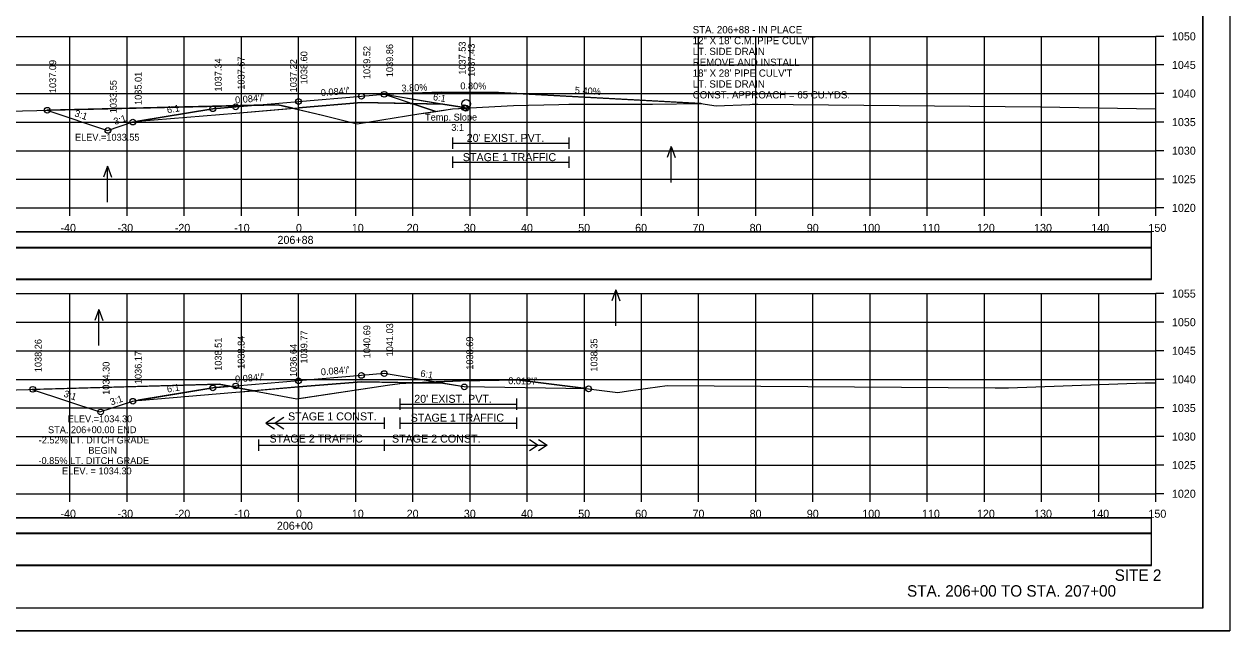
# Model space of a CAD drawing. Extents: x 1370565 to 1374448, y 301010 to 304637.
# Drawn here: x 1373320.8 to 1373531.7, y 301511.7 to 301617.8 of the extents above; entities that cross this region are included whole.
import ezdxf

# ---------------------------------------------------------------- set-up
doc = ezdxf.new("R2010")
doc.units = 0
for name, color, linetype in [('Default', 7, 'Continuous'), ('R_Alt Surface', 7, 'Continuous'), ('R_Axis', 7, 'Continuous'), ('R_Axis Annot', 7, 'Continuous'), ('R_Border', 7, 'Continuous'), ('R_Contours', 7, 'Continuous'), ('R_Draft', 7, 'Continuous'), ('R_Drive', 7, 'Continuous'), ('R_Exist Surface', 7, 'Continuous'), ('R_Fin Surface', 7, 'Continuous'), ('R_Grid', 7, 'Continuous'), ('R_No Plot', 7, 'Continuous'), ('R_Water', 7, 'Continuous'), ('R_Water Annot', 7, 'Continuous'), ('R_Xsect Elev', 7, 'Continuous'), ('R_Xsect Slope', 7, 'Continuous')]:
    doc.layers.add(name, color=color, linetype=linetype)

msp = doc.modelspace()

# ---------------------------------------------------------------- linework, layer by layer
at = {"layer": 'Default'}
for points in [[(1373219.61, 301578.68), (1373518.02, 301578.68), (1373518.02, 301581.38), (1373219.61, 301581.38)], [(1373219.61, 301573.1), (1373518.02, 301573.1), (1373518.02, 301578.62), (1373219.61, 301578.62)], [(1373219.61, 301528.68), (1373518.02, 301528.68), (1373518.02, 301531.38), (1373219.61, 301531.38)], [(1373219.61, 301523.1), (1373518.02, 301523.1), (1373518.02, 301528.62), (1373219.61, 301528.62)]]:
    msp.add_lwpolyline(points, close=True, dxfattribs=at)
at = {"layer": 'R_Alt Surface'}
for points in [[(1373340.71, 301600.79), (1373357.81, 301602.23), (1373368.81, 301603.15), (1373379.81, 301604.08), (1373394.04, 301603.79)], [(1373340.71, 301551.96), (1373357.81, 301553.4), (1373368.81, 301554.32), (1373379.81, 301555.24), (1373394.04, 301554.96)], [(1373364.61, 301548.99), (1373363.11, 301547.99), (1373364.61, 301546.99)], [(1373366.21, 301548.99), (1373364.71, 301547.99), (1373366.21, 301546.99)], [(1373363.11, 301547.99), (1373383.81, 301547.99)], [(1373361.81, 301545.12), (1373361.81, 301543.12)], [(1373361.81, 301544.12), (1373383.81, 301544.12)], [(1373383.81, 301545.12), (1373383.81, 301543.12)], [(1373383.81, 301545.12), (1373383.81, 301543.12)], [(1373383.81, 301544.12), (1373412.3, 301544.12)], [(1373409.21, 301545.12), (1373410.71, 301544.12), (1373409.21, 301543.12)], [(1373410.8, 301545.12), (1373412.3, 301544.12), (1373410.8, 301543.12)]]:
    msp.add_lwpolyline(points, dxfattribs=at)
at = {"layer": 'R_Axis'}
for p, q in [((1373518.81, 301585.64), (1373518.81, 301615.64)), ((1373520.21, 301615.64), (1373518.81, 301615.64)), ((1373520.21, 301610.64), (1373518.81, 301610.64)), ((1373520.21, 301605.64), (1373518.81, 301605.64)), ((1373520.21, 301600.64), (1373518.81, 301600.64)), ((1373520.21, 301595.64), (1373518.81, 301595.64)), ((1373520.21, 301590.64), (1373518.81, 301590.64)), ((1373218.81, 301585.64), (1373518.81, 301585.64)), ((1373328.81, 301584.24), (1373328.81, 301585.64)), ((1373338.81, 301584.24), (1373338.81, 301585.64)), ((1373348.81, 301584.24), (1373348.81, 301585.64)), ((1373358.81, 301584.24), (1373358.81, 301585.64)), ((1373368.81, 301584.24), (1373368.81, 301585.64)), ((1373378.81, 301584.24), (1373378.81, 301585.64)), ((1373388.81, 301584.24), (1373388.81, 301585.64)), ((1373398.81, 301584.24), (1373398.81, 301585.64)), ((1373408.81, 301584.24), (1373408.81, 301585.64)), ((1373418.81, 301584.24), (1373418.81, 301585.64)), ((1373428.81, 301584.24), (1373428.81, 301585.64)), ((1373438.81, 301584.24), (1373438.81, 301585.64)), ((1373448.81, 301584.24), (1373448.81, 301585.64)), ((1373458.81, 301584.24), (1373458.81, 301585.64)), ((1373468.81, 301584.24), (1373468.81, 301585.64)), ((1373478.81, 301584.24), (1373478.81, 301585.64)), ((1373488.81, 301584.24), (1373488.81, 301585.64)), ((1373498.81, 301584.24), (1373498.81, 301585.64)), ((1373508.81, 301584.24), (1373508.81, 301585.64)), ((1373518.81, 301584.24), (1373518.81, 301585.64)), ((1373520.21, 301585.64), (1373518.81, 301585.64)), ((1373518.81, 301535.64), (1373518.81, 301570.64)), ((1373520.21, 301570.64), (1373518.81, 301570.64)), ((1373520.21, 301565.64), (1373518.81, 301565.64)), ((1373520.21, 301560.64), (1373518.81, 301560.64)), ((1373520.21, 301555.64), (1373518.81, 301555.64)), ((1373520.21, 301550.64), (1373518.81, 301550.64)), ((1373520.21, 301545.64), (1373518.81, 301545.64)), ((1373520.21, 301540.64), (1373518.81, 301540.64)), ((1373218.81, 301535.64), (1373518.81, 301535.64)), ((1373328.81, 301534.24), (1373328.81, 301535.64)), ((1373338.81, 301534.24), (1373338.81, 301535.64)), ((1373348.81, 301534.24), (1373348.81, 301535.64)), ((1373358.81, 301534.24), (1373358.81, 301535.64)), ((1373368.81, 301534.24), (1373368.81, 301535.64)), ((1373378.81, 301534.24), (1373378.81, 301535.64)), ((1373388.81, 301534.24), (1373388.81, 301535.64)), ((1373398.81, 301534.24), (1373398.81, 301535.64)), ((1373408.81, 301534.24), (1373408.81, 301535.64)), ((1373418.81, 301534.24), (1373418.81, 301535.64)), ((1373428.81, 301534.24), (1373428.81, 301535.64)), ((1373438.81, 301534.24), (1373438.81, 301535.64)), ((1373448.81, 301534.24), (1373448.81, 301535.64)), ((1373458.81, 301534.24), (1373458.81, 301535.64)), ((1373468.81, 301534.24), (1373468.81, 301535.64)), ((1373478.81, 301534.24), (1373478.81, 301535.64)), ((1373488.81, 301534.24), (1373488.81, 301535.64)), ((1373498.81, 301534.24), (1373498.81, 301535.64)), ((1373508.81, 301534.24), (1373508.81, 301535.64)), ((1373518.81, 301534.24), (1373518.81, 301535.64)), ((1373520.21, 301535.64), (1373518.81, 301535.64))]:
    msp.add_line(p, q, dxfattribs=at)
for points in [[(1373395.72, 301597.95), (1373395.72, 301595.95)], [(1373395.72, 301596.95), (1373416.12, 301596.95)], [(1373416.12, 301597.95), (1373416.12, 301595.95)], [(1373395.72, 301594.63), (1373395.72, 301592.63)], [(1373395.72, 301593.63), (1373416.12, 301593.63)], [(1373416.12, 301594.63), (1373416.12, 301592.63)], [(1373386.54, 301552.3), (1373386.54, 301550.3)], [(1373386.54, 301551.3), (1373406.94, 301551.3)], [(1373406.94, 301552.3), (1373406.94, 301550.3)], [(1373383.81, 301548.99), (1373383.81, 301546.99)], [(1373386.54, 301548.99), (1373386.54, 301546.99)], [(1373406.94, 301548.99), (1373406.94, 301546.99)], [(1373386.54, 301547.99), (1373406.94, 301547.99)]]:
    msp.add_lwpolyline(points, dxfattribs=at)
at = {"layer": 'R_Border'}
for q in [(1373526.99, 301721.1), (1373210.81, 301515.64)]:
    msp.add_line((1373526.99, 301515.64), q, dxfattribs=at)
at = {"layer": 'R_Contours'}
for p, q in [((1373393.81, 301605.88), (1373383.81, 301605.5)), ((1373403.81, 301605.8), (1373393.81, 301605.88)), ((1373439.19, 301603.88), (1373403.81, 301605.8)), ((1373360.98, 301603.59), (1373324.8, 301602.72)), ((1373360.98, 301603.59), (1373357.81, 301603.33)), ((1373379.81, 301604.08), (1373368.81, 301603.15)), ((1373368.81, 301603.15), (1373368.81, 301602.85)), ((1373388.63, 301603.9), (1373379.81, 301604.08)), ((1373392.81, 301602.51), (1373388.63, 301603.9)), ((1373394.04, 301603.79), (1373388.63, 301603.9)), ((1373388.63, 301603.9), (1373392.81, 301602.51)), ((1373397.81, 301603.18), (1373398.13, 301603.07)), ((1373379.81, 301555.24), (1373368.81, 301554.32)), ((1373389.3, 301555.05), (1373379.81, 301555.24)), ((1373386.54, 301554.95), (1373386.54, 301555.11)), ((1373392.9, 301555.19), (1373389.3, 301555.05)), ((1373389.3, 301555.05), (1373394.04, 301554.96)), ((1373394.04, 301555), (1373392.9, 301555.19)), ((1373353.81, 301554.19), (1373340.7, 301552)), ((1373356.8, 301554.44), (1373353.81, 301554.19)), ((1373353.81, 301554.19), (1373356.8, 301554.44)), ((1373368.81, 301554.32), (1373360.96, 301553.66)), ((1373360.96, 301553.66), (1373368.53, 301552.23)), ((1373368.81, 301552.27), (1373368.81, 301554.32)), ((1373368.81, 301554.32), (1373368.81, 301552.27)), ((1373397.81, 301554.37), (1373419.13, 301554.04)), ((1373368.53, 301552.23), (1373368.81, 301552.27))]:
    msp.add_line(p, q, dxfattribs=at)
for points in [[(1373383.81, 301605.5), (1373394.04, 301603.8), (1373397.81, 301603.18)], [(1373357.81, 301603.33), (1373353.81, 301602.99), (1373340.71, 301600.81)], [(1373353.81, 301602.99), (1373357.81, 301603.33), (1373360.98, 301603.59)], [(1373367.88, 301603.07), (1373365.25, 301603.69), (1373360.98, 301603.59)], [(1373398.13, 301603.07), (1373397.81, 301603.18), (1373394.04, 301603.8)], [(1373394.04, 301603.8), (1373394.04, 301603.79)], [(1373398.13, 301603.07), (1373398.81, 301603.11), (1373406.42, 301603.53), (1373414.32, 301603.73), (1373416.12, 301603.78), (1373416.51, 301603.77), (1373426.76, 301603.77), (1373430.75, 301603.75), (1373439.19, 301603.87)], [(1373439.19, 301603.87), (1373439.19, 301603.88)], [(1373324.8, 301602.72), (1373335.41, 301599.19), (1373339.81, 301600.66), (1373340.71, 301600.81), (1373353.81, 301602.99)], [(1373340.71, 301600.79), (1373357.81, 301602.23), (1373367.88, 301603.07)], [(1373368.81, 301602.85), (1373373, 301601.86), (1373379.09, 301600.31), (1373389.85, 301602.07), (1373392.81, 301602.51)], [(1373392.81, 301602.51), (1373395.72, 301602.95), (1373398.13, 301603.07)], [(1373340.71, 301600.81), (1373340.71, 301600.79)], [(1373356.8, 301554.44), (1373354.91, 301554.79), (1373322.18, 301553.9)], [(1373368.81, 301552.27), (1373384.36, 301554.61), (1373386.54, 301554.95), (1373387.56, 301554.99), (1373389.3, 301555.05)], [(1373419.13, 301554.04), (1373407.44, 301555.49), (1373406.94, 301555.54), (1373403.92, 301555.48), (1373397.15, 301555.36), (1373392.9, 301555.19)], [(1373392.9, 301555.19), (1373394.04, 301555), (1373397.81, 301554.37)], [(1373394.04, 301554.96), (1373394.04, 301555)], [(1373322.18, 301553.9), (1373334.06, 301549.94), (1373339.81, 301551.85), (1373340.7, 301552), (1373353.81, 301554.19)], [(1373340.71, 301551.96), (1373357.81, 301553.4), (1373360.96, 301553.66)], [(1373360.96, 301553.66), (1373358.78, 301554.07), (1373356.8, 301554.44)], [(1373340.7, 301552), (1373340.71, 301551.96)]]:
    msp.add_lwpolyline(points, dxfattribs=at)
at = {"layer": 'R_Drive'}
for p, q in [((1373383.81, 301605.5), (1373393.81, 301605.88)), ((1373393.81, 301605.88), (1373403.81, 301605.8)), ((1373403.81, 301605.8), (1373439.37, 301603.88))]:
    msp.add_line(p, q, dxfattribs=at)
for points in [[(1373219.61, 301578.73), (1373518.02, 301578.73), (1373518.02, 301581.44), (1373219.61, 301581.44)], [(1373219.61, 301573.21), (1373518.02, 301573.21), (1373518.02, 301578.73), (1373219.61, 301578.73)], [(1373219.61, 301528.73), (1373518.02, 301528.73), (1373518.02, 301531.44), (1373219.61, 301531.44)], [(1373219.61, 301523.21), (1373518.02, 301523.21), (1373518.02, 301528.73), (1373219.61, 301528.73)]]:
    msp.add_lwpolyline(points, close=True, dxfattribs=at)
at = {"layer": 'R_Exist Surface'}
for points in [[(1373298.13, 301602.08), (1373365.25, 301603.69), (1373373, 301601.86), (1373379.09, 301600.31), (1373389.85, 301602.07), (1373395.72, 301602.95), (1373398.81, 301603.11), (1373406.42, 301603.53), (1373414.32, 301603.73), (1373416.12, 301603.78), (1373416.51, 301603.77), (1373426.76, 301603.77), (1373430.75, 301603.75), (1373439.19, 301603.87), (1373441.85, 301603.51), (1373447.77, 301603.71), (1373448.18, 301603.77), (1373449.14, 301603.76), (1373498.63, 301603.3), (1373518.81, 301602.96)], [(1373308.96, 301553.53), (1373354.91, 301554.79), (1373358.78, 301554.07), (1373368.53, 301552.23), (1373384.36, 301554.61), (1373386.54, 301554.95), (1373387.56, 301554.99), (1373397.15, 301555.36), (1373403.92, 301555.48), (1373406.94, 301555.54), (1373407.44, 301555.49), (1373424.69, 301553.36), (1373426.56, 301553.64), (1373433.29, 301554.58), (1373490.69, 301554.17), (1373493.01, 301554.15), (1373516.92, 301555.02), (1373518.81, 301555.06)]]:
    msp.add_lwpolyline(points, dxfattribs=at)
at = {"layer": 'R_Fin Surface'}
msp.add_line((1373383.81, 301605.51), (1373392.81, 301602.51), dxfattribs=at)
for points in [[(1373324.8, 301602.72), (1373335.41, 301599.19), (1373339.81, 301600.66), (1373353.81, 301602.99), (1373357.81, 301603.33), (1373368.81, 301604.25), (1373379.81, 301605.17), (1373383.81, 301605.51), (1373397.81, 301603.18), (1373398.13, 301603.07)], [(1373322.18, 301553.9), (1373334.06, 301549.94), (1373339.81, 301551.85), (1373353.81, 301554.19), (1373357.81, 301554.52), (1373368.81, 301555.45), (1373379.81, 301556.37), (1373383.81, 301556.71), (1373397.81, 301554.37), (1373419.13, 301554.04)]]:
    msp.add_lwpolyline(points, dxfattribs=at)
at = {"layer": 'R_Grid'}
for p, q in [((1373218.81, 301615.64), (1373518.81, 301615.64)), ((1373328.81, 301585.64), (1373328.81, 301615.64)), ((1373338.81, 301585.64), (1373338.81, 301615.64)), ((1373348.81, 301585.64), (1373348.81, 301615.64)), ((1373358.81, 301585.64), (1373358.81, 301615.64)), ((1373368.81, 301585.64), (1373368.81, 301615.64)), ((1373378.81, 301585.64), (1373378.81, 301615.64)), ((1373388.81, 301585.64), (1373388.81, 301615.64)), ((1373398.81, 301585.64), (1373398.81, 301615.64)), ((1373408.81, 301585.64), (1373408.81, 301615.64)), ((1373418.81, 301585.64), (1373418.81, 301615.64)), ((1373428.81, 301585.64), (1373428.81, 301615.64)), ((1373438.81, 301585.64), (1373438.81, 301615.64)), ((1373448.81, 301585.64), (1373448.81, 301615.64)), ((1373458.81, 301585.64), (1373458.81, 301615.64)), ((1373468.81, 301585.64), (1373468.81, 301615.64)), ((1373478.81, 301585.64), (1373478.81, 301615.64)), ((1373488.81, 301585.64), (1373488.81, 301615.64)), ((1373498.81, 301585.64), (1373498.81, 301615.64)), ((1373508.81, 301585.64), (1373508.81, 301615.64)), ((1373518.81, 301585.64), (1373518.81, 301615.64)), ((1373218.81, 301610.64), (1373518.81, 301610.64)), ((1373218.81, 301605.64), (1373518.81, 301605.64)), ((1373218.81, 301600.64), (1373518.81, 301600.64)), ((1373218.81, 301595.64), (1373518.81, 301595.64)), ((1373218.81, 301590.64), (1373518.81, 301590.64)), ((1373218.81, 301585.64), (1373518.81, 301585.64)), ((1373218.81, 301570.64), (1373518.81, 301570.64)), ((1373328.81, 301535.64), (1373328.81, 301570.64)), ((1373338.81, 301535.64), (1373338.81, 301570.64)), ((1373348.81, 301535.64), (1373348.81, 301570.64)), ((1373358.81, 301535.64), (1373358.81, 301570.64)), ((1373368.81, 301535.64), (1373368.81, 301570.64)), ((1373378.81, 301535.64), (1373378.81, 301570.64)), ((1373388.81, 301535.64), (1373388.81, 301570.64)), ((1373398.81, 301535.64), (1373398.81, 301570.64)), ((1373408.81, 301535.64), (1373408.81, 301570.64)), ((1373418.81, 301535.64), (1373418.81, 301570.64)), ((1373428.81, 301535.64), (1373428.81, 301570.64)), ((1373438.81, 301535.64), (1373438.81, 301570.64)), ((1373448.81, 301535.64), (1373448.81, 301570.64)), ((1373458.81, 301535.64), (1373458.81, 301570.64)), ((1373468.81, 301535.64), (1373468.81, 301570.64)), ((1373478.81, 301535.64), (1373478.81, 301570.64)), ((1373488.81, 301535.64), (1373488.81, 301570.64)), ((1373498.81, 301535.64), (1373498.81, 301570.64)), ((1373508.81, 301535.64), (1373508.81, 301570.64)), ((1373518.81, 301535.64), (1373518.81, 301570.64)), ((1373218.81, 301565.64), (1373518.81, 301565.64)), ((1373218.81, 301560.64), (1373518.81, 301560.64)), ((1373218.81, 301555.64), (1373518.81, 301555.64)), ((1373218.81, 301550.64), (1373518.81, 301550.64)), ((1373218.81, 301545.64), (1373518.81, 301545.64)), ((1373218.81, 301540.64), (1373518.81, 301540.64)), ((1373218.81, 301535.64), (1373518.81, 301535.64))]:
    msp.add_line(p, q, dxfattribs=at)
at = {"layer": 'R_No Plot'}
msp.add_line((1373198.41, 301511.66), (1373531.75, 301511.66), dxfattribs=at)
for points in [[(1373198.41, 301724.99), (1373531.75, 301724.99), (1373531.75, 301511.65), (1373198.41, 301511.65)], [(1373444.73, 301721.1), (1373464.35, 301721.1), (1373464.35, 301711.22), (1373480.47, 301711.22), (1373503.67, 301711.22), (1373503.67, 301686.88), (1373526.99, 301686.88), (1373526.99, 301515.64), (1373210.81, 301515.64), (1373210.81, 301721.1)]]:
    msp.add_lwpolyline(points, close=True, dxfattribs=at)
for centre in [(1373379.81, 301605.16), (1373383.81, 301605.5), (1373324.85, 301602.72), (1373353.81, 301602.98), (1373357.81, 301603.31), (1373368.81, 301604.24), (1373397.81, 301603.16), (1373398.09, 301603.07), (1373339.81, 301600.64), (1373335.45, 301599.19), (1373379.81, 301556.33), (1373383.81, 301556.66), (1373353.81, 301554.14), (1373357.81, 301554.48), (1373368.81, 301555.4), (1373397.81, 301554.33), (1373322.31, 301553.9), (1373419.55, 301553.99), (1373334.19, 301549.94), (1373339.81, 301551.81)]:
    msp.add_circle(centre, 0.5, dxfattribs=at)
at = {"layer": 'R_Water'}
msp.add_circle((1373398.13, 301603.82), 0.75, dxfattribs=at)
at = {"layer": 'R_Water Annot'}
for p, q in [((1373434.02, 301596.39), (1373433.32, 301594.46)), ((1373434.02, 301590.1), (1373434.02, 301596.39)), ((1373434.02, 301596.39), (1373434.72, 301594.46)), ((1373335.41, 301592.95), (1373334.71, 301591.02)), ((1373335.41, 301586.66), (1373335.41, 301592.95)), ((1373335.41, 301592.95), (1373336.11, 301591.02)), ((1373424.32, 301571.32), (1373423.62, 301569.39)), ((1373424.32, 301565.03), (1373424.32, 301571.32)), ((1373424.32, 301571.32), (1373425.02, 301569.39)), ((1373333.87, 301567.87), (1373333.17, 301565.95)), ((1373333.87, 301561.59), (1373333.87, 301567.87)), ((1373333.87, 301567.87), (1373334.57, 301565.95))]:
    msp.add_line(p, q, dxfattribs=at)
at = {"layer": 'R_Xsect Elev'}
for p, q in [((1373368.81, 301602.85), (1373368.81, 301612.85)), ((1373368.81, 301552.27), (1373368.81, 301562.73))]:
    msp.add_line(p, q, dxfattribs=at)

# ---------------------------------------------------------------- texts
at = {"layer": 'R_Axis Annot'}
for s, p in [('1050', (1373521.61, 301614.94)), ('1045', (1373521.61, 301609.94)), ('1040', (1373521.61, 301604.94)), ('1035', (1373521.61, 301599.94)), ("20' EXIST. PVT.", (1373398.23, 301597.18)), ('1030', (1373521.61, 301594.94)), ('1025', (1373521.61, 301589.94)), ('1020', (1373521.61, 301584.94)), ('-40', (1373327.16, 301581.44)), ('-30', (1373337.16, 301581.44)), ('-20', (1373347.16, 301581.44)), ('-10', (1373357.55, 301581.44)), ('0', (1373368.36, 301581.44)), ('10', (1373378.13, 301581.44)), ('20', (1373387.73, 301581.44)), ('30', (1373397.73, 301581.44)), ('40', (1373407.73, 301581.44)), ('50', (1373417.73, 301581.44)), ('60', (1373427.7, 301581.44)), ('70', (1373437.73, 301581.44)), ('80', (1373447.73, 301581.44)), ('90', (1373457.73, 301581.44)), ('100', (1373467.44, 301581.44)), ('110', (1373477.89, 301581.44)), ('120', (1373487.5, 301581.44)), ('130', (1373497.5, 301581.44)), ('140', (1373507.5, 301581.44)), ('150', (1373517.5, 301581.44)), ('206+88', (1373365.13, 301579.34)), ('1055', (1373521.61, 301569.94)), ('1050', (1373521.61, 301564.94)), ('1045', (1373521.61, 301559.94)), ('1040', (1373521.61, 301554.94)), ("20' EXIST. PVT.", (1373389.05, 301551.54)), ('1035', (1373521.61, 301549.94)), ('1030', (1373521.61, 301544.94)), ('1025', (1373521.61, 301539.94)), ('1020', (1373521.61, 301534.94)), ('-40', (1373327.16, 301531.44)), ('-30', (1373337.16, 301531.44)), ('-20', (1373347.16, 301531.44)), ('-10', (1373357.55, 301531.44)), ('0', (1373368.36, 301531.44)), ('10', (1373378.13, 301531.44)), ('20', (1373387.73, 301531.44)), ('30', (1373397.73, 301531.44)), ('40', (1373407.73, 301531.44)), ('50', (1373417.73, 301531.44)), ('60', (1373427.7, 301531.44)), ('70', (1373437.73, 301531.44)), ('80', (1373447.73, 301531.44)), ('90', (1373457.73, 301531.44)), ('100', (1373467.44, 301531.44)), ('110', (1373477.89, 301531.44)), ('120', (1373487.5, 301531.44)), ('130', (1373497.5, 301531.44)), ('140', (1373507.5, 301531.44)), ('150', (1373517.5, 301531.44)), ('206+00', (1373365.02, 301529.34))]:
    msp.add_text(s, height=1.4, dxfattribs=at).set_placement(p)
at = {"layer": 'R_Draft'}
for s, p in [('SITE 2', (1373511.59, 301520.4)), ('STA. 206+00 TO STA. 207+00', (1373475.26, 301517.64))]:
    msp.add_text(s, height=2, dxfattribs=at).set_placement(p)
at = {"layer": 'R_Water'}
for s, p in [('STAGE 1 TRAFFIC', (1373397.55, 301593.81)), ('STAGE 1 CONST.', (1373366.97, 301548.47)), ('STAGE 1 TRAFFIC', (1373388.43, 301548.24)), ('STAGE 2 TRAFFIC', (1373363.73, 301544.59)), ('STAGE 2 CONST.', (1373385.15, 301544.58))]:
    msp.add_text(s, height=1.4, dxfattribs=at).set_placement(p)
at = {"layer": 'R_Water Annot'}
for s, p in [('STA. 206+88 - IN PLACE', (1373437.77, 301616.17)), ('12" X 18\' C.M. PIPE CULV\'T', (1373437.77, 301614.27)), ('LT. SIDE DRAIN', (1373437.77, 301612.38)), ('REMOVE AND INSTALL', (1373437.77, 301610.48)), ('18" X 28\' PIPE CULV\'T', (1373437.77, 301608.58)), ('LT. SIDE DRAIN', (1373437.77, 301606.68)), ('CONST. APPROACH = 65 CU.YDS.', (1373437.77, 301604.78))]:
    msp.add_text(s, height=1.2661, dxfattribs=at).set_placement(p)
at = {"layer": 'R_Xsect Elev'}
for s, rotation, p in [('1039.52', 90, (1373381.36, 301608.16)), ('1039.86', 90, (1373385.36, 301608.5)), ('1037.53', 90, (1373398.05, 301608.93)), ('1037.43', 90, (1373399.64, 301608.56)), ('1037.34', 90, (1373355.36, 301605.98)), ('1037.67', 90, (1373359.36, 301606.31)), ('1038.60', 90, (1373370.36, 301607.24)), ('1037.09', 90, (1373326.4, 301605.72)), ('1037.22', 90, (1373368.51, 301605.85)), ('1033.55', 90, (1373337, 301602.19)), ('1035.01', 90, (1373341.36, 301603.64)), ('0.80%', 359.5416, (1373397.11, 301606.38)), ('3.80%', 2.1762, (1373386.83, 301605.98)), ('5.40%', 356.909, (1373417.12, 301605.63)), ('1041.03', 90, (1373385.36, 301559.66)), ('1038.84', 90, (1373359.36, 301557.48)), ('1039.77', 90, (1373370.36, 301558.4)), ('1040.69', 90, (1373381.36, 301559.33)), ('1038.26', 90, (1373323.86, 301556.9)), ('1038.51', 90, (1373355.36, 301557.14)), ('1036.64', 90, (1373368.51, 301556.05)), ('1038.69', 90, (1373399.36, 301557.33)), ('1038.35', 90, (1373421.1, 301556.99)), ('1036.17', 90, (1373341.36, 301554.81)), ('1034.30', 90, (1373335.74, 301552.94))]:
    msp.add_text(s, height=1.2, rotation=rotation, dxfattribs=at).set_placement(p)
for s, p in [('ELEV.=1033.55', (1373329.7, 301597.39)), ('ELEV.=1034.30', (1373328.42, 301548.14)), ('STA. 206+00.00 END', (1373324.98, 301546.23)), ('-2.52% LT. DITCH GRADE', (1373323.35, 301544.43)), ('-0.85% LT. DITCH GRADE', (1373323.31, 301540.83)), ('BEGIN', (1373332.04, 301542.63)), ('ELEV. = 1034.30', (1373327.43, 301539.03))]:
    msp.add_text(s, height=1.2, dxfattribs=at).set_placement(p)
at = {"layer": 'R_Xsect Slope'}
for s, rotation, p in [("0.084'/'", 4.8016, (1373357.76, 301603.91)), ("0.084'/'", 4.8016, (1373372.76, 301605.17)), ('6:1', 350.5377, (1373392.27, 301604.5)), ('6:1', 9.4623, (1373345.88, 301602.16)), ('3:1', 341.5668, (1373329.52, 301601.69)), ('3:1', 18.4349, (1373336.69, 301600.13)), ('Temp. Slope ', 0.1157, (1373390.95, 301600.9)), ('3:1', 0.1157, (1373395.54, 301599.11)), ("0.084'/'", 4.8016, (1373372.76, 301556.34)), ('6:1', 350.5377, (1373390.05, 301556.13)), ('6:1', 9.4623, (1373345.88, 301553.33)), ("0.084'/'", 4.8016, (1373357.76, 301555.08)), ("0.016'/'", 359.1063, (1373405.49, 301554.81)), ('3:1', 341.5668, (1373327.62, 301552.65)), ('3:1', 18.4349, (1373336.06, 301551.08))]:
    msp.add_text(s, height=1.2, rotation=rotation, dxfattribs=at).set_placement(p)

doc.saveas('drawing.dxf')
